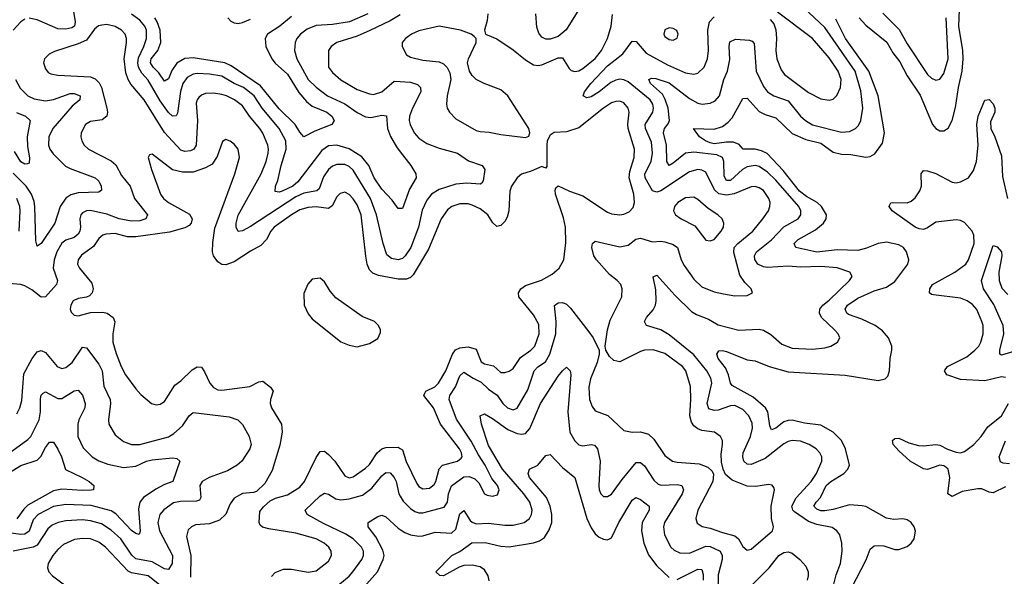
# Model space of a CAD drawing. Header units: inches. Extents: x 1843162 to 1959474, y 907081 to 1016326.
# Tile 579 of 656: x 1928145 to 1932944, y 971868 to 974581. Entities that reach past the tile are written whole.
import ezdxf

# ---------------------------------------------------------------- set-up
doc = ezdxf.new("R2010")
doc.units = ezdxf.units.IN
doc.header["$MEASUREMENT"] = 0
doc.layers.add('B9927', color=7, linetype='Continuous')
doc.layers.add('B9937', color=7, linetype='Continuous')

msp = doc.modelspace()

# ---------------------------------------------------------------- linework, layer by layer
at = {"layer": 'B9927', "color": 5}
for points, elevation in [([(1928405.1, 974630), (1928415.5, 974570), (1928411.5, 974550), (1928399.1, 974540.9), (1928370, 974534.2), (1928330, 974535.8), (1928230, 974579.9), (1928190, 974588.2)], 540), ([(1930000, 973661.3), (1929990, 973661.3), (1929960.9, 973700.9), (1929910, 973755.7), (1929873, 973810), (1929846.3, 973870), (1929812.7, 973912.7), (1929750.8, 973950.8), (1929690, 973969.9), (1929650, 973966.3), (1929617.4, 973942.6), (1929500.1, 973790), (1929476, 973770), (1929424.7, 973744.7), (1929410, 973740.2), (1929390, 973743.6), (1929391.4, 973770), (1929403.5, 973796.5), (1929419.1, 973870), (1929443.4, 973950), (1929442.2, 973990), (1929409.1, 974050), (1929326.3, 974150), (1929287.4, 974210), (1929235.6, 974250), (1929190, 974270), (1929130, 974305.3), (1929070, 974315.6), (1929010, 974318.4), (1928990, 974315.1), (1928961.2, 974298.8), (1928940.3, 974270), (1928929.2, 974230.8), (1928914.2, 974125.8), (1928907.7, 974112.3), (1928890, 974110.8), (1928870, 974129.1), (1928830, 974185.8), (1928770, 974287), (1928739.8, 974319.8), (1928723.6, 974350), (1928720.6, 974370), (1928724.3, 974395.7), (1928750.4, 974450), (1928762.6, 974490), (1928762.4, 974530), (1928754.7, 974550), (1928730, 974579), (1928690, 974607.1)], 540), ([(1929470, 974597), (1929412, 974550), (1929353.3, 974510), (1929340.7, 974490), (1929343.8, 974450), (1929374.3, 974390), (1929390, 974369.5), (1929450, 974315.6), (1929505.4, 974225.4), (1929542.6, 974182.6), (1929570, 974159.5), (1929641.5, 974130), (1929666.5, 974110), (1929677.4, 974090), (1929666, 974070), (1929582.7, 974037.3), (1929530, 974009.7), (1929510, 974033), (1929488.1, 974070), (1929410, 974146.3), (1929319.2, 974259.2), (1929176.1, 974356.1), (1929143.9, 974370), (1928990, 974394.4), (1928950, 974391.4), (1928910, 974368.8), (1928886.6, 974333.4), (1928870, 974293.3), (1928850, 974281.6), (1928822.7, 974322.7), (1928795.2, 974350), (1928782.5, 974370), (1928786.2, 974390), (1928817.2, 974430), (1928833, 974470), (1928829.1, 974530), (1928814.9, 974570), (1928802.8, 974590)], 520), ([(1929841.7, 974610), (1929752.4, 974570), (1929670, 974556.9), (1929590, 974552.5), (1929545.9, 974534.1), (1929513, 974510), (1929496.3, 974490), (1929487, 974470), (1929484.6, 974430), (1929495.3, 974390), (1929551.2, 974290), (1929590, 974251.3), (1929645.3, 974210), (1929730.3, 974170.3), (1929789.1, 974129.1), (1929830, 974108.3), (1929856.1, 974103.9), (1929910, 974115.9), (1929932.1, 974112.1), (1929937.8, 974050), (1929951.7, 974011.6), (1929981.4, 973961.4), (1930000, 973937)], 540), ([(1930000, 974604.6), (1929950, 974575.5), (1929851.8, 974528.2), (1929790, 974501.3), (1929690.6, 974469.4), (1929662.4, 974450), (1929650.2, 974430), (1929650.2, 974350), (1929670, 974323.6), (1929710, 974288.6), (1929790, 974240.5), (1929850, 974218.8), (1929870, 974216.8), (1929910, 974228.9), (1929970, 974282.1), (1930000, 974279.8)], 560), ([(1930000, 973413.3), (1929990, 973409.9), (1929956.9, 973416.9), (1929934.6, 973434.6), (1929916.6, 973490), (1929884.1, 973630), (1929854.7, 973710), (1929770, 973847.9), (1929750, 973865.4), (1929730, 973874.4), (1929690, 973875.4), (1929670, 973866.7), (1929650.1, 973850), (1929625.5, 973814.5), (1929603.7, 973756.3), (1929593.4, 973746.6), (1929530, 973734.9), (1929490, 973717.8), (1929270, 973573), (1929230, 973551.8), (1929210, 973548.3), (1929199.4, 973570), (1929199.6, 973590), (1929210, 973627.7), (1929320.9, 973830), (1929345.4, 973890), (1929356.1, 973930), (1929358, 973950), (1929353.9, 973970), (1929330, 974027.6), (1929315.7, 974050), (1929265.2, 974110), (1929230, 974161), (1929192.3, 974190), (1929153.1, 974210), (1929130, 974216.4), (1929090, 974223.6), (1929050, 974221.6), (1929030, 974213.8), (1929017.6, 974202.4), (1929008.9, 974190), (1929005.5, 974174.5), (1929012.1, 974090), (1929004.5, 973970), (1928994.1, 973950), (1928977.7, 973942.3), (1928950, 973938), (1928930, 973944.7), (1928850.4, 974030.4), (1928751.3, 974190), (1928686.3, 974266.3), (1928672.6, 974290), (1928662.5, 974322.5), (1928653.4, 974390), (1928665, 974470), (1928664.7, 974490), (1928658, 974510), (1928640.8, 974530), (1928610, 974548.4), (1928570, 974557.2), (1928545, 974555), (1928529.5, 974550.5), (1928510, 974534.8), (1928470, 974481.6), (1928430, 974463.1), (1928314.1, 974425.9), (1928287.6, 974412.4), (1928265.3, 974390), (1928260.3, 974370), (1928270, 974341.6), (1928284.1, 974324.1), (1928296.7, 974316.7), (1928331, 974311), (1928490, 974302.3), (1928512.5, 974292.5), (1928532.4, 974272.4), (1928542.8, 974250), (1928569.1, 974150), (1928572.5, 974130), (1928568.9, 974111.1), (1928547.2, 974092.8), (1928490, 974085), (1928464.7, 974070), (1928443.5, 974030), (1928441.8, 974010), (1928446.7, 973990), (1928458.3, 973970), (1928479.5, 973950), (1928590, 973893.5), (1928613.5, 973873.5), (1928640.8, 973820.8), (1928683.4, 973770), (1928704.6, 973710), (1928768.3, 973630), (1928759.6, 973610), (1928730, 973600.7), (1928690, 973598.3), (1928630, 973611.1), (1928570, 973633.5), (1928490, 973650.4), (1928470, 973649.9), (1928450, 973638.9), (1928442.2, 973630), (1928437, 973610), (1928441.5, 973570), (1928438.5, 973550), (1928430, 973535.4), (1928410, 973518.6), (1928370, 973506.2), (1928350, 973492.5), (1928325.4, 973450), (1928312.6, 973410), (1928308.5, 973370), (1928329.4, 973310), (1928323.5, 973290), (1928270, 973230.7), (1928250, 973229.1), (1928204.5, 973264.5), (1928170, 973284.6), (1928150, 973290.5), (1928090, 973294.6)], 560), ([(1928170, 974583.1), (1928150.1, 974569.9), (1928113.2, 974530)], 540), ([(1929158.9, 974590), (1929173.4, 974573.4), (1929190, 974564.9), (1929210, 974562.6), (1929230, 974566.9), (1929270, 974582.7)], 520), ([(1928124.7, 974290), (1928147.3, 974247.3), (1928184.1, 974210), (1928215.7, 974195.7), (1928270, 974185.4), (1928310, 974192.5), (1928390, 974220.6), (1928410, 974221.5), (1928439.7, 974210), (1928437.8, 974190), (1928400.8, 974159.2), (1928306, 974050), (1928286.3, 974010), (1928285.5, 973970), (1928292.2, 973950), (1928307.8, 973927.8), (1928367.7, 973867.7), (1928390, 973855.4), (1928511.7, 973810), (1928530, 973794), (1928542.4, 973770), (1928543.7, 973750), (1928530, 973740.9), (1928430, 973737.6), (1928393.4, 973726.6), (1928369.1, 973710.9), (1928342.5, 973670), (1928316.6, 973590), (1928250, 973489.8), (1928230, 973477), (1928223.2, 973503.2), (1928219.1, 973670), (1928215.3, 973695.3), (1928201.8, 973730), (1928175.4, 973770), (1928113.2, 973833.2)], 540), ([(1928128.6, 974128.6), (1928172.2, 974110), (1928195.5, 974090), (1928180.4, 974010), (1928182.9, 973962.9), (1928193, 973907), (1928190, 973881.2), (1928182, 973878), (1928170, 973877.4), (1928150, 973888), (1928118.9, 973938.9)], 520), ([(1930000, 973316.7), (1929990, 973316.9), (1929893.4, 973333.4), (1929865.7, 973345.7), (1929850, 973362.3), (1929838.8, 973390), (1929831.5, 973428.5), (1929809.5, 973630), (1929790, 973678.4), (1929770, 973708.2), (1929750, 973729), (1929730, 973739.8), (1929706.2, 973733.8), (1929690, 973716.8), (1929667, 973673), (1929650, 973660.9), (1929590, 973668.7), (1929550, 973666.4), (1929510, 973653.7), (1929470, 973630.3), (1929385.5, 973570), (1929368.7, 973550), (1929346.9, 973510), (1929320.2, 973479.8), (1929270, 973453.2), (1929190, 973401.6), (1929150, 973386.6), (1929130, 973388.4), (1929110, 973400.5), (1929089.6, 973429.6), (1929084.3, 973450), (1929085.3, 973494.7), (1929095.4, 973564.6), (1929192.8, 973830), (1929215.3, 973910), (1929209.7, 973950), (1929190, 973974.3), (1929170, 973989.7), (1929150, 973997.6), (1929133.5, 973986.5), (1929106.4, 973913.6), (1929082.7, 973877.3), (1929050, 973858.4), (1928990, 973837.5), (1928937.5, 973837.5), (1928889.8, 973849.8), (1928790, 973926), (1928776.9, 973923.1), (1928770.8, 973910), (1928787.6, 973850), (1928831.3, 973730), (1928845.8, 973710), (1928870, 973690.2), (1928972.9, 973632.9), (1928984.9, 973610), (1928980.8, 973590), (1928970, 973578.5), (1928950, 973566.1), (1928874.8, 973545.2), (1928710, 973522.7), (1928670, 973523.4), (1928610, 973538.3), (1928564.4, 973535.6), (1928549.6, 973530.4), (1928530, 973514), (1928504.4, 973475.6), (1928446.6, 973433.4), (1928430.2, 973410), (1928426.7, 973390), (1928436.5, 973370), (1928496.6, 973296.6), (1928503.2, 973270), (1928497.5, 973250), (1928484.3, 973235.7), (1928470, 973228.7), (1928430, 973221.4), (1928404.4, 973210), (1928393.6, 973190), (1928390.3, 973170), (1928395.1, 973155.1), (1928410, 973140.3), (1928430, 973137.7), (1928490, 973153.4), (1928550, 973155.4), (1928570.4, 973150), (1928600.3, 973130), (1928607.8, 973107.7), (1928599, 973050), (1928598.7, 973010), (1928614.2, 972954.2), (1928639.4, 972890), (1928660.7, 972850), (1928710, 972781.7), (1928734.4, 972754.4), (1928787.7, 972710), (1928810, 972703.7), (1928830, 972706.7), (1928850, 972720.4), (1928900.7, 972799.3), (1928930, 972820.8), (1928985.2, 972874.8), (1929010, 972888.3), (1929030, 972887.7), (1929045.5, 972865.5), (1929070.9, 972810), (1929088.8, 972788.8), (1929110, 972777), (1929130, 972775), (1929266.5, 972793.5), (1929310, 972815.7), (1929330, 972819), (1929366.5, 972790), (1929380.7, 972770), (1929366.4, 972730), (1929365.1, 972710), (1929372.4, 972690), (1929421.1, 972610), (1929424.6, 972570), (1929412.5, 972507.6), (1929375.4, 972384.6), (1929340, 972320), (1929298.4, 972281.6), (1929283.6, 972276.4), (1929230, 972272.4), (1929190, 972249.7), (1929170, 972220.7), (1929148.7, 972171.3), (1929117.8, 972142.2), (1929070, 972123.6), (1929001.2, 972118.8), (1928981.3, 972110), (1928965.4, 972094.6), (1928957.8, 972062.2), (1928978.3, 971970), (1928976.8, 971863.2)], 580), ([(1928142.4, 973550), (1928147.4, 973650), (1928144.9, 973670), (1928129.9, 973710)], 560), ([(1928130, 972659.6), (1928145.6, 972690), (1928155, 972725), (1928165.1, 972854.9), (1928205, 972930), (1928230, 972962.3), (1928250, 972969.4), (1928270, 972959), (1928327.8, 972890), (1928350, 972880.5), (1928370, 972885.7), (1928400.6, 972910), (1928450, 972984.4), (1928470, 972982), (1928530, 972901.3), (1928546, 972870), (1928554.5, 972794.5), (1928585, 972730), (1928587.9, 972710), (1928577.1, 972630), (1928578.6, 972610), (1928610, 972558), (1928650, 972525.4), (1928690, 972510.2), (1928730, 972510.1), (1928870, 972547.3), (1928896.1, 972563.9), (1928938.1, 972601.9), (1928970, 972650.2), (1928990, 972667), (1929166, 972646), (1929208.2, 972630), (1929230, 972608.4), (1929262.8, 972550), (1929272.4, 972510), (1929266.5, 972490), (1929227.8, 972430), (1929204.6, 972410), (1929157.5, 972382.6), (1929068.4, 972350), (1929033.4, 972330), (1929022, 972310), (1929028, 972252), (1929020.3, 972239.8), (1929005.9, 972234.1), (1928928, 972232), (1928894.3, 972225.7), (1928847.7, 972192.3), (1928827.1, 972170), (1928817.8, 972130), (1928825.8, 972090), (1928889.1, 971970), (1928888.1, 971930), (1928870, 971901.2), (1928850, 971904.9), (1928790, 971939.2), (1928710, 971953.2), (1928691.5, 971971.5), (1928637.4, 972050), (1928590, 972092.8), (1928543.6, 972123.6), (1928490, 972138.7), (1928450, 972142.8), (1928370, 972138.7), (1928331.7, 972130), (1928303.4, 972116.6), (1928281.1, 972098.9), (1928230, 972020.4), (1928210, 972009.5), (1928112, 971990)], 560), ([(1928070, 972451.8), (1928184.7, 972535.3), (1928198.6, 972550), (1928239.9, 972630), (1928246.2, 972670), (1928246.5, 972733.5), (1928250, 972750.3), (1928259.4, 972760.6), (1928270, 972767.2), (1928330, 972735.1), (1928350, 972734.4), (1928410, 972772.7), (1928430, 972775.8), (1928450, 972750.4), (1928463.2, 972710), (1928462.5, 972690), (1928432.9, 972630), (1928427.7, 972610), (1928428.3, 972550), (1928453.5, 972493.5), (1928497.3, 972450), (1928530, 972431.6), (1928574.4, 972414.4), (1928650, 972398.5), (1928710, 972404.9), (1928763.1, 972430), (1928790, 972436.4), (1928890, 972446.3), (1928910, 972442.7), (1928924.6, 972430), (1928890.5, 972329.5), (1928850, 972315.6), (1928807.6, 972292.4), (1928748.3, 972251.7), (1928729.6, 972230), (1928722.9, 972197.1), (1928732.1, 972087.9), (1928727.5, 972072.5), (1928710, 972076.8), (1928690, 972091.2), (1928612.7, 972172.7), (1928590, 972187.4), (1928493.2, 972213.2), (1928370, 972217.6), (1928310, 972207.9), (1928233.9, 972170), (1928210, 972142.9), (1928191.1, 972088.9), (1928170, 972072.9), (1928150, 972071.3), (1928078.2, 972081.8)], 540), ([(1928030, 972334.5), (1928150, 972408.1), (1928230, 972434), (1928248, 972452), (1928270, 972495.6), (1928290, 972521.7), (1928310, 972521.3), (1928330, 972487.9), (1928348.3, 972450), (1928367.9, 972387.9), (1928448.9, 972350), (1928482.8, 972330), (1928505.7, 972310), (1928504, 972290), (1928492.3, 972287.7), (1928450, 972285.9), (1928350, 972292.6), (1928310, 972285), (1928184.9, 972215.1), (1928164.7, 972195.3), (1928130, 972147.5)], 520), ([(1929372, 971868), (1929390, 971887.4), (1929430, 971903.2), (1929470, 971903.6), (1929550, 971887.7), (1929590, 971894.6), (1929650, 971942), (1929664.4, 971970), (1929662.7, 971990), (1929650.8, 972010), (1929628.2, 972030), (1929590, 972051.1), (1929490, 972078.3), (1929359, 972099), (1929328.2, 972108.2), (1929317.4, 972117.4), (1929311.8, 972130), (1929315.8, 972184.2), (1929333.2, 972206.8), (1929364.8, 972235.2), (1929391.8, 972248.2), (1929450, 972264.6), (1929510, 972303), (1929532.7, 972330), (1929590, 972447.2), (1929610, 972476.2), (1929630, 972477.8), (1929650, 972462.6), (1929681, 972430), (1929730, 972357.8), (1929750, 972348.6), (1929770, 972353.4), (1929830, 972394.4), (1929850, 972413.5), (1929887.7, 972470), (1929910, 972490.1), (1929930, 972496.1), (1929990, 972498), (1930000, 972490.9)], 580), ([(1929650, 971785.5), (1929750, 971869), (1929769.3, 971890), (1929813.1, 971950), (1929820.8, 971970), (1929820.2, 971990), (1929810.5, 972010), (1929770, 972050.4), (1929733.7, 972073.7), (1929625.2, 972125.2), (1929545.6, 972170), (1929536.4, 972190), (1929610, 972260.2), (1929630, 972274), (1929650, 972268.1), (1929686.3, 972246.3), (1929710, 972241.2), (1929750, 972245.2), (1929815.7, 972264.3), (1929861.9, 972298.1), (1929910, 972358.4), (1929930, 972373.5), (1929950, 972371.8), (1929970.6, 972350), (1929979.9, 972330), (1929993.4, 972270), (1930000, 972258.3)], 560), ([(1930000, 971756.8), (1929962.7, 971737.3), (1929915.8, 971684.2), (1929810, 971635.5), (1929728.6, 971608.6), (1929712, 971612), (1929709.8, 971629.8), (1929715.6, 971690), (1929720.3, 971710), (1929731.9, 971730), (1929810, 971803), (1929888.1, 971890), (1929917.1, 971950), (1929920.7, 971970), (1929915.5, 971995.5), (1929880.1, 972060.1), (1929844, 972110), (1929842.9, 972130), (1929890, 972159.1), (1929910, 972166.7), (1929930, 972158.6), (1929990, 972103.5), (1930000, 972096.6)], 540), ([(1928873.8, 971790), (1928770, 971869.9), (1928690, 971884.8), (1928672.8, 971892.8), (1928562.9, 972010), (1928530, 972034.7), (1928490, 972051), (1928450, 972052.6), (1928411.8, 972048.2), (1928357.4, 972022.6), (1928330, 971999.3), (1928305.6, 971970), (1928284, 971930), (1928280.8, 971910), (1928286.7, 971890), (1928303.9, 971870), (1928410, 971790.8)], 580)]:
    msp.add_lwpolyline(points, dxfattribs=dict(at, elevation=elevation))
at = {"layer": 'B9927', "color": 5, "elevation": 620}
msp.add_lwpolyline([(1929610, 973322), (1929570, 973316), (1929548.5, 973291.5), (1929530, 973246), (1929530.5, 973190), (1929550, 973146.8), (1929570, 973122.8), (1929710, 973010.7), (1929750, 972994), (1929790, 972987.3), (1929850, 973002.8), (1929890, 973027.7), (1929903.2, 973056.8), (1929903.7, 973070), (1929894, 973090), (1929874.5, 973110), (1929814.6, 973134.6), (1929684.9, 973224.9), (1929657.8, 973257.8), (1929630, 973303.7)], close=True, dxfattribs=at)
at = {"layer": 'B9937', "color": 5}
for points, elevation in [([(1932114, 971830), (1932124, 971876), (1932146, 971930), (1932154.2, 971990), (1932152, 972030), (1932142.4, 972070), (1932128.5, 972090), (1932105.4, 972105.4), (1932030, 972120.1), (1931990, 972135.8), (1931921.8, 972181.8), (1931913.9, 972190), (1931909, 972210), (1931930.4, 972250), (1932003, 972330), (1932028.6, 972370), (1932054.2, 972430), (1932054.2, 972450), (1932044.5, 972470), (1932027.1, 972490), (1931993.3, 972510), (1931950, 972526.8), (1931910, 972530.5), (1931890, 972525.9), (1931870, 972514.4), (1931777.9, 972442.1), (1931710, 972413.6), (1931690, 972414), (1931674.6, 972430), (1931668.9, 972450), (1931670.7, 972470.7), (1931706.6, 972550), (1931717.3, 972590), (1931715.1, 972615.1), (1931699.2, 972650), (1931670, 972681.7), (1931630, 972699.9), (1931610, 972699), (1931550, 972678.4), (1931530, 972675.8), (1931504.7, 972684.7), (1931495.4, 972710), (1931518.6, 972810), (1931514.3, 972834.3), (1931494.3, 972870), (1931430, 972946.9), (1931310, 973044.3), (1931270, 973069.4), (1931200.5, 973090), (1931190.9, 973110), (1931199.8, 973130), (1931232.5, 973167.5), (1931244.1, 973190), (1931247.5, 973210), (1931245, 973265), (1931232.7, 973327.3), (1931250, 973335.3), (1931338.2, 973238.2), (1931419.4, 973159.4), (1931444, 973144), (1931501.5, 973121.5), (1931550, 973093.5), (1931650, 973067.8), (1931750, 973072.4), (1931770, 973067.8), (1931806.6, 973046.6), (1931860.2, 973000.2), (1931910, 972980.5), (1932010, 972975), (1932070, 972981.6), (1932098, 972990), (1932130.7, 973009.3), (1932142.9, 973030), (1932135.1, 973050), (1932117.2, 973070), (1932052.5, 973130), (1932043.6, 973150), (1932044.5, 973170), (1932059.3, 973190), (1932090, 973214), (1932189.7, 973310), (1932203, 973330), (1932191.6, 973350), (1932130, 973371), (1932050, 973377.3), (1931950, 973375.1), (1931890, 973379.2), (1931790, 973372.9), (1931770, 973375.8), (1931742.2, 973390), (1931728.6, 973411.4), (1931726.9, 973430), (1931735.8, 973450), (1931810, 973508.5), (1931870, 973570.7), (1931938.6, 973610), (1931951.9, 973630), (1931952.3, 973650), (1931942.2, 973670), (1931830, 973798.5), (1931790, 973837.5), (1931750, 973865.7), (1931730, 973870.8), (1931690, 973863.4), (1931668.8, 973851.2), (1931610, 973798), (1931590, 973797), (1931578.1, 973818.1), (1931577, 973890), (1931571, 973910), (1931543, 973923), (1931430, 973935), (1931390, 973930.9), (1931330, 973880.9), (1931310, 973871), (1931299.9, 973890), (1931296.8, 973970), (1931283.1, 974030), (1931287, 974050), (1931306.3, 974073.7), (1931312.2, 974090), (1931305.5, 974150), (1931291.7, 974191.7), (1931277.4, 974217.4), (1931219.8, 974270), (1931211.6, 974290), (1931224.3, 974295.7), (1931245.5, 974294.5), (1931310, 974273.9), (1931410, 974196.4), (1931450, 974173.5), (1931471, 974169), (1931510, 974173.6), (1931534.2, 974185.8), (1931555.7, 974210), (1931577.6, 974290), (1931595.4, 974330), (1931606.4, 974386.4), (1931603.6, 974450), (1931606.9, 974473.1), (1931634.5, 974485.5), (1931701.9, 974481.9), (1931715.9, 974475.9), (1931724.8, 974464.8), (1931735.3, 974330), (1931770, 974255.5), (1931790.2, 974230), (1931820.3, 974210), (1931890, 974186.1), (1931950, 974111.5), (1931975, 974090), (1932010, 974068.8), (1932150, 974032.8), (1932190, 974035.4), (1932219.1, 974050), (1932234, 974066), (1932244.8, 974090), (1932255, 974150), (1932245.6, 974234.4), (1932217.6, 974330), (1932070, 974542.4), (1931890, 974711.4)], 540), ([(1930000, 972258.3), (1930013.8, 972233.8), (1930050, 972198.1), (1930070, 972184.3), (1930090, 972177.8), (1930110, 972177.9), (1930214.2, 972205.8), (1930230, 972228.9), (1930234.9, 972270), (1930250, 972308.8), (1930310, 972352.9), (1930335, 972355), (1930363.3, 972343.3), (1930383.2, 972323.2), (1930410, 972270.4), (1930423.1, 972263.1), (1930450, 972258), (1930474.4, 972265.6), (1930481.8, 972290), (1930473.3, 972310), (1930445.5, 972345.5), (1930414.4, 972410), (1930380.4, 972460.4), (1930346, 972526), (1930273.4, 972633.4), (1930237.5, 972730), (1930240.9, 972750), (1930268.9, 972791.1), (1930290, 972844.6), (1930310, 972863.5), (1930354.4, 972834.4), (1930394.9, 972814.9), (1930430, 972779.6), (1930471.4, 972751.4), (1930500.1, 972710), (1930522.6, 972690), (1930550, 972679), (1930570, 972687), (1930622.3, 972777.7), (1930652.6, 972870), (1930670, 972888.4), (1930706.9, 972913.1), (1930728.3, 972950), (1930758.5, 973050), (1930759.9, 973110), (1930752, 973188), (1930770, 973201.2), (1930790, 973202.6), (1930810, 973194), (1930830, 973174.2), (1930919.3, 973059.3), (1930940.2, 973030), (1930968.9, 972970), (1930969.1, 972950), (1930960.2, 972910), (1930927, 972830), (1930918.7, 972790), (1930922.3, 972730), (1930935.1, 972695.1), (1930950, 972674.9), (1931012.2, 972652.2), (1931090, 972578), (1931130, 972570.2), (1931170, 972571.9), (1931210, 972560.5), (1931236, 972536), (1931290, 972457.6), (1931327, 972430), (1931350, 972424.3), (1931456.1, 972416.1), (1931499.6, 972399.6), (1931520.7, 972380.7), (1931526.3, 972366.3), (1931524, 972330), (1931450.2, 972190), (1931440.7, 972150), (1931446.5, 972126.5), (1931470.9, 972110.9), (1931510, 972103.3), (1931570, 972080.9), (1931630, 972064.8), (1931647.8, 972050), (1931670, 972012.7), (1931690, 971995.5), (1931710, 972000.4), (1931814.7, 972090), (1931818.7, 972110), (1931809.8, 972150), (1931807, 972210), (1931824.7, 972290), (1931821, 972301), (1931812.2, 972312.2), (1931794.7, 972314.8), (1931733.8, 972306.2), (1931690, 972307.6), (1931617.2, 972337.2), (1931584.8, 972364.8), (1931573.2, 972390), (1931565.1, 972425.1), (1931564.2, 972464.2), (1931570.7, 972510.7), (1931569.8, 972530), (1931561.1, 972550), (1931532.3, 972570), (1931470, 972579.3), (1931450, 972586.9), (1931430, 972602.2), (1931419.3, 972619.3), (1931411.9, 972650), (1931416.7, 972730), (1931413.9, 972793.9), (1931391.1, 972870), (1931375.8, 972890), (1931290, 972954.6), (1931231.8, 972971.8), (1931190.1, 972969.9), (1931170, 972964), (1931070, 972914.2), (1931040.2, 972920.2), (1931020, 972940), (1931002, 972970), (1930998.9, 972990), (1931010.6, 973070), (1931023.7, 973116.3), (1931079.8, 973230), (1931082.2, 973270), (1931074.4, 973290), (1931057.6, 973310), (1931019.8, 973339.8), (1930956.8, 973410), (1930943.8, 973430), (1930934, 973470), (1930937.4, 973490), (1930950, 973500.9), (1931070, 973474.6), (1931110, 973482), (1931148.2, 973511.8), (1931170, 973516.8), (1931230, 973498.1), (1931270, 973501.5), (1931290, 973498.1), (1931330, 973484.6), (1931351, 973471), (1931368.4, 973410), (1931382.9, 973382.9), (1931430, 973316.9), (1931470, 973279.7), (1931530, 973254), (1931574.7, 973245.2), (1931630, 973234.9), (1931690, 973237), (1931716, 973250), (1931709.6, 973270), (1931680.2, 973300.2), (1931655.5, 973335.5), (1931626, 973446), (1931628.2, 973470), (1931645.9, 973490), (1931718.4, 973550), (1931767.8, 973610), (1931794.2, 973650), (1931801.5, 973670), (1931802.2, 973690), (1931796.3, 973710), (1931770, 973747.9), (1931750, 973761.3), (1931730, 973767.8), (1931710, 973766.5), (1931627.6, 973732.4), (1931590, 973726.5), (1931552.4, 973732.4), (1931532.3, 973752.3), (1931490, 973837.3), (1931470, 973847.9), (1931450.4, 973850.4), (1931410, 973839.6), (1931270, 973747.3), (1931250, 973739.9), (1931230, 973747.2), (1931192.9, 973810), (1931192.7, 973830), (1931223.3, 973890), (1931229.5, 973930), (1931224.3, 973984.3), (1931195.2, 974050), (1931193.1, 974070), (1931231.4, 974130), (1931233.9, 974150), (1931230.3, 974170), (1931218.4, 974190), (1931110, 974277.4), (1931090, 974287.2), (1931070, 974290.6), (1931050, 974286.5), (1931025.9, 974274.1), (1930970, 974229.9), (1930930, 974204.9), (1930910, 974199.8), (1930891.5, 974210), (1930898.4, 974230), (1930928.1, 974270), (1931010, 974356.6), (1931084.7, 974415.3), (1931130, 974475.6), (1931150, 974475.2), (1931198.4, 974418.4), (1931301.7, 974361.7), (1931390, 974321.8), (1931430, 974316.1), (1931450, 974321.1), (1931481.1, 974350), (1931497.2, 974390), (1931501.9, 974430), (1931498.6, 974530), (1931507.3, 974570), (1931530, 974595.3)], 560), ([(1930426.3, 974610), (1930423.2, 974576.8), (1930410.5, 974530.5), (1930416, 974510), (1930470, 974488.4), (1930550, 974434.6), (1930610, 974384.9), (1930650, 974361.5), (1930670, 974357.4), (1930690, 974360.9), (1930770, 974394.4), (1930790, 974394.4), (1930822.5, 974342.5), (1930833.1, 974333.1), (1930850, 974328.8), (1930870, 974331.6), (1930890, 974342.6), (1930950, 974392.6), (1930980.2, 974430), (1931009.7, 974489.7), (1931027.7, 974550), (1931033.9, 974606.1)], 580), ([(1930870.9, 974630), (1930808.7, 974531.3), (1930770, 974499.8), (1930730, 974485.4), (1930710, 974486.6), (1930690, 974496), (1930675.7, 974515.7), (1930665.2, 974545.2), (1930660.9, 974610)], 580), ([(1931802.2, 974582.2), (1931821, 974561), (1931831.3, 974531.3), (1931834.2, 974490), (1931830.1, 974430), (1931835.9, 974390), (1931855.9, 974335.9), (1931873.2, 974313.2), (1931990, 974226.8), (1932050, 974195.2), (1932090, 974188.2), (1932110, 974193.8), (1932128.6, 974211.4), (1932146.5, 974250), (1932149.3, 974290), (1932134.2, 974330), (1932090, 974395.4), (1932010, 974489.9), (1931838, 974618)], 560), ([(1932236.8, 974590), (1932270, 974554.8), (1932370.9, 974470.9), (1932400.2, 974420.2), (1932435, 974375), (1932470, 974307.6), (1932533.4, 974213.4), (1932594.2, 974070), (1932610, 974050.2), (1932630, 974038.8), (1932650, 974038.6), (1932670, 974052.7), (1932690, 974088.9), (1932706.7, 974153.3), (1932720.9, 974250), (1932738.2, 974330), (1932744, 974390), (1932742, 974430), (1932722.2, 974550), (1932725.6, 974630)], 520), ([(1932352.9, 974612.9), (1932432.4, 974532.4), (1932470, 974463.9), (1932570, 974314), (1932590, 974296.2), (1932610, 974285.8), (1932630, 974290.3), (1932650, 974318.7), (1932670.8, 974390), (1932660.9, 974590)], 540), ([(1932198.8, 971810), (1932271.3, 971948.7), (1932290, 971999.7), (1932310, 972016.1), (1932330, 972019.1), (1932356.2, 972016.2), (1932410, 971998.8), (1932430, 971998.2), (1932470, 972014), (1932490.4, 972029.6), (1932505.5, 972050), (1932511.2, 972088.8), (1932504.2, 972110), (1932490, 972130.8), (1932470, 972143.7), (1932450, 972148), (1932405, 972145), (1932370, 972150.8), (1932270, 972207.6), (1932251.9, 972211.9), (1932190, 972216.3), (1932110, 972193.9), (1932070, 972187.9), (1932050, 972187.7), (1932030, 972194.6), (1932016.5, 972210), (1932026.9, 972230), (1932048.2, 972251.8), (1932076.4, 972310), (1932098.1, 972330), (1932161.6, 972370), (1932181.5, 972390), (1932189.3, 972410), (1932170.9, 972490), (1932151.2, 972530), (1932109.9, 972570), (1932050, 972604.5), (1931970, 972615), (1931910, 972628.8), (1931890, 972627.9), (1931870, 972620.4), (1931830, 972589.9), (1931810, 972582.4), (1931801.1, 972601.1), (1931791.2, 972670), (1931780.1, 972690), (1931720.6, 972740.6), (1931617.9, 972797.9), (1931609, 972809), (1931599.6, 972850), (1931584.5, 972884.5), (1931549.8, 972930), (1931542.6, 972950), (1931553.1, 972966.9), (1931570, 972968.9), (1931590, 972964.5), (1931690, 972923.8), (1931730, 972917.7), (1931798.4, 972890), (1931890, 972864.6), (1932168.6, 972848.6), (1932330, 972822.2), (1932363.7, 972830), (1932375.7, 972844.3), (1932384.2, 972870), (1932387.2, 972930), (1932396.5, 972970), (1932395.8, 972990), (1932379.8, 973030), (1932350, 973064.5), (1932314.8, 973090), (1932250, 973121.1), (1932184.9, 973144.9), (1932177.3, 973150), (1932168.6, 973170), (1932179.9, 973190), (1932230, 973223.4), (1932310, 973259.2), (1932370, 973277.8), (1932410, 973305.3), (1932474.3, 973390), (1932478.7, 973410), (1932467.5, 973450), (1932452.3, 973470), (1932430, 973483), (1932370, 973497.2), (1932330, 973490.8), (1932273, 973467), (1932230, 973456.3), (1932130, 973459.6), (1932030, 973448.1), (1931928, 973470), (1931919.8, 973490), (1931939.2, 973510), (1932023.8, 973556.2), (1932063.6, 973590), (1932075.7, 973610), (1932077.9, 973630), (1932053.2, 973670), (1932032.5, 973690), (1931979.7, 973719.7), (1931945.7, 973745.7), (1931866.7, 973846.7), (1931788.5, 973928.5), (1931761.4, 973941.4), (1931730, 973949.2), (1931670.5, 973950.5), (1931652.3, 973972.3), (1931623.5, 973983.5), (1931590, 973984.8), (1931530, 973976.6), (1931510, 973980.9), (1931487, 973990), (1931459.2, 974010), (1931429.7, 974050.3), (1931530, 974046.6), (1931570, 974059.8), (1931598.9, 974081.1), (1931617.6, 974102.4), (1931670, 974197.1), (1931690, 974198.3), (1931750, 974133.9), (1931778.2, 974118.2), (1931830, 974103.2), (1931910, 974026.8), (1931976.5, 973996.5), (1932050, 973979.5), (1932110, 973935), (1932150, 973924.8), (1932195.8, 973924.2), (1932270, 973911.3), (1932290, 973913.6), (1932313.6, 973926.4), (1932350, 973978.9), (1932360.9, 974030), (1932329.6, 974210), (1932283.8, 974330), (1932170, 974490), (1932123.4, 974583.4)], 520), ([(1930000, 974279.8), (1930050, 974275.8), (1930084.4, 974264.4), (1930098.4, 974250), (1930099.2, 974230), (1930059.6, 974150), (1930045.5, 974110), (1930043.7, 974090), (1930048.1, 974070), (1930067.2, 974030), (1930090, 974003.5), (1930130, 973977.1), (1930190, 973954.3), (1930279.5, 973930), (1930333.1, 973893.1), (1930399.1, 973870), (1930411.4, 973850), (1930403.8, 973796.2), (1930396.6, 973783.4), (1930390, 973779.2), (1930323.7, 973783.7), (1930270, 973778.8), (1930190, 973754.1), (1930152.6, 973730), (1930130, 973702), (1930106.8, 973653.2), (1930088.4, 973570), (1930051, 973470), (1930024.1, 973430), (1930010, 973416.7), (1930000, 973413.3)], 560), ([(1930000, 972490.9), (1930010, 972483.9), (1930028, 972428), (1930079.9, 972319.9), (1930090, 972305.4), (1930110, 972294.4), (1930141.7, 972298.3), (1930164.5, 972315.5), (1930173, 972330), (1930188.6, 972391.4), (1930204.8, 972410), (1930278.9, 972430), (1930296.3, 972443.7), (1930300.7, 972450), (1930297.6, 972470), (1930288, 972490), (1930196, 972610), (1930161.5, 972690), (1930115.3, 972750), (1930119.7, 972760.3), (1930124.7, 972770), (1930168.1, 972791.9), (1930186.4, 972810), (1930221.4, 972870), (1930253.7, 972950), (1930268.7, 972971.3), (1930290, 972982.4), (1930330, 972986.3), (1930370, 972975), (1930393.6, 972913.6), (1930410, 972904.3), (1930453.5, 972893.5), (1930490, 972861.6), (1930510, 972861.1), (1930530, 972867.2), (1930550, 972880.2), (1930585.7, 972934.3), (1930636.2, 972970), (1930655.8, 972990), (1930677.3, 973050), (1930674.9, 973094.9), (1930650, 973142.9), (1930578, 973230), (1930575.7, 973250), (1930586.8, 973270), (1930610, 973285.4), (1930688.1, 973311.9), (1930739.7, 973340.3), (1930774.3, 973370), (1930796.9, 973410), (1930806.6, 973493.4), (1930804.4, 973570), (1930795.6, 973615.6), (1930756.9, 973730), (1930754.5, 973750), (1930758.6, 973761.4), (1930770, 973770.8), (1930824.7, 973744.7), (1930890, 973723), (1931010, 973643.2), (1931030, 973634.2), (1931070, 973629.3), (1931090, 973633.4), (1931115.1, 973644.9), (1931135.2, 973664.8), (1931141.6, 973690), (1931138.6, 973730), (1931115.8, 973810), (1931119.3, 973840.7), (1931140.2, 973910), (1931141.5, 973950), (1931110.4, 974050), (1931108.4, 974071.6), (1931114.9, 974130), (1931111.4, 974150), (1931090, 974175), (1931070, 974183.2), (1931050, 974182.9), (1931030, 974175.4), (1930990, 974149.2), (1930870, 974054.5), (1930810, 974033.6), (1930749.6, 974030.4), (1930730, 974018), (1930715.8, 973990), (1930713.4, 973970), (1930714.8, 973865.2), (1930710, 973858), (1930690, 973865.2), (1930638, 973842), (1930590, 973828.5), (1930569.2, 973810), (1930542.6, 973770), (1930534.4, 973745.6), (1930528.3, 973650), (1930521.3, 973618.7), (1930510, 973597.6), (1930490, 973578.5), (1930470, 973572.9), (1930450.5, 973590.5), (1930426.6, 973630), (1930390, 973658.4), (1930350, 973677.7), (1930330, 973683.4), (1930290, 973683), (1930251.8, 973670), (1930230, 973654.4), (1930198.4, 973610), (1930137.6, 973462.4), (1930062.5, 973337.5), (1930050, 973324.2), (1930030, 973316.1), (1930000, 973316.7)], 580), ([(1932950, 972837.8), (1932930, 972840.2), (1932850, 972820.7), (1932730, 972827.7), (1932663.5, 972850), (1932652, 972870), (1932668, 972890), (1932761.8, 972938.2), (1932801.3, 972970), (1932819.9, 972990), (1932830.5, 973010), (1932841, 973050), (1932841, 973090), (1932835.2, 973110), (1932810, 973168.7), (1932790, 973192.2), (1932763.1, 973210), (1932730, 973223.9), (1932599.2, 973239.2), (1932590, 973240.8), (1932580.3, 973250), (1932581.9, 973270), (1932594.8, 973290), (1932703.7, 973350), (1932756, 973390), (1932770, 973411.3), (1932797.3, 973490), (1932796.3, 973530), (1932788.1, 973550), (1932750, 973592.7), (1932730, 973602.5), (1932710, 973605.3), (1932610, 973594.7), (1932570, 973566.7), (1932550, 973559), (1932530, 973562.3), (1932509.9, 973570), (1932398, 973650), (1932383.6, 973670), (1932384.7, 973675.3), (1932391.9, 973688.1), (1932398, 973690), (1932470, 973688.4), (1932490, 973695.8), (1932510, 973713.4), (1932533, 973747), (1932540.8, 973770), (1932539.3, 973830), (1932550, 973845.7), (1932570, 973844.6), (1932610, 973831.4), (1932690, 973788.4), (1932710, 973785.6), (1932730, 973790.1), (1932769.5, 973810.5), (1932793.9, 973846.1), (1932809.5, 973890.5), (1932817.1, 973970), (1932809.6, 974069.6), (1932817.3, 974110), (1932850, 974188.5), (1932870, 974192.3), (1932890, 974171), (1932897.5, 974150), (1932897.9, 974130), (1932876.7, 974083.3), (1932878.2, 974050), (1932897.9, 974010), (1932930, 973918), (1932936.1, 973816.1), (1932960.2, 973710)], 480), ([(1930000, 973937), (1930051.1, 973870), (1930075.8, 973830), (1930077.6, 973810), (1930045.5, 973754.5), (1930010, 973661.3), (1930000, 973661.3)], 540), ([(1932990, 972963.1), (1932930, 972945.6), (1932922.4, 972950), (1932922.2, 972970), (1932942.5, 973050), (1932939, 973090), (1932893.1, 973193.1), (1932842.5, 973270), (1932833.8, 973310), (1932890, 973480.7), (1932910, 973474), (1932930.2, 973450), (1932933, 973430), (1932918, 973350), (1932919.9, 973310), (1932932.8, 973272.8), (1932961.4, 973241.4)], 460), ([(1930000, 972096.6), (1930021.6, 972081.6), (1930050, 972069.5), (1930090, 972063.6), (1930110, 972065.3), (1930170, 972083), (1930250, 972077.9), (1930270, 972097.4), (1930290, 972172.2), (1930310, 972188.9), (1930340.6, 972140.6), (1930350, 972131.3), (1930370, 972123.3), (1930430, 972127.8), (1930510, 972117.8), (1930550, 972117.5), (1930603, 972130), (1930629.9, 972150.1), (1930639.2, 972170), (1930642.1, 972190), (1930631.9, 972230), (1930602.8, 972270), (1930498.8, 972390), (1930430, 972505.5), (1930395, 972610), (1930389.8, 972650.2), (1930410, 972660.2), (1930450, 972637.9), (1930524, 972584), (1930570, 972564.5), (1930590, 972560.1), (1930610, 972564), (1930631.5, 972588.5), (1930682.9, 972710), (1930770, 972843.6), (1930790, 972870.2), (1930810, 972886.7), (1930828.4, 972870), (1930830.7, 972850.7), (1930816.3, 972670), (1930826.8, 972570), (1930850, 972528), (1930870, 972509.2), (1930890, 972504.3), (1930930, 972510.2), (1930946.8, 972506.8), (1930961.1, 972490), (1930975, 972430), (1930967.4, 972310), (1930969, 972289), (1930977.4, 972270), (1930990, 972256.5), (1931010, 972256.9), (1931030, 972268), (1931080.7, 972339.3), (1931150, 972422.3), (1931170, 972422.5), (1931190, 972405.9), (1931236.1, 972336.1), (1931257.2, 972317.2), (1931271.7, 972311.7), (1931350, 972314.8), (1931372, 972310), (1931381, 972290), (1931373.8, 972270), (1931288.3, 972130), (1931282.6, 972110), (1931287, 972070), (1931319.3, 972010), (1931335.3, 971995.3), (1931363.3, 971983.3), (1931410, 971980.7), (1931490, 972014.5), (1931510, 972013.3), (1931558.6, 971990), (1931569.1, 971970), (1931568.8, 971950), (1931550, 971876), (1931547.3, 971790)], 540), ([(1932950, 972304.6), (1932890, 972275.2), (1932870, 972277.5), (1932835.2, 972295.2), (1932815, 972295), (1932738.9, 972281.1), (1932690, 972257), (1932669.5, 972269.5), (1932678.2, 972350), (1932670.3, 972390), (1932660, 972400), (1932650, 972407.3), (1932630, 972409.1), (1932570, 972389.1), (1932550, 972392.5), (1932485.1, 972430), (1932430, 972479.3), (1932403, 972510), (1932398.7, 972530), (1932410, 972540.3), (1932430, 972540.8), (1932478.3, 972518.3), (1932525.4, 972505.4), (1932550, 972503.6), (1932611, 972511), (1932630, 972507), (1932667.4, 972487.4), (1932710, 972472.6), (1932730, 972470.5), (1932750, 972476.3), (1932795.4, 972510), (1932831.4, 972550), (1932863.5, 972596.5), (1932931.2, 972650), (1932965, 972710)], 480), ([(1932970, 972416.9), (1932939.5, 972419.5), (1932925.6, 972425.6), (1932919.5, 972450), (1932950, 972528)], 460), ([(1930433.2, 971846.8), (1930427.7, 971870), (1930410, 971900.4), (1930390, 971914.7), (1930350, 971922.2), (1930310, 971921), (1930286.6, 971913.5), (1930210, 971869.9), (1930192.8, 971872.8), (1930172.3, 971890), (1930250.8, 971970), (1930290.6, 971989.4), (1930349.2, 972030.8), (1930413, 972033), (1930490, 972014.5), (1930530, 972012), (1930650, 972030.6), (1930678.9, 972041.1), (1930702.9, 972057.1), (1930726.1, 972093.9), (1930737.9, 972130), (1930738.8, 972170), (1930730.8, 972210), (1930712.3, 972252.3), (1930629.8, 972350), (1930622.6, 972370), (1930629.5, 972390), (1930670, 972410.3), (1930710, 972457.6), (1930730, 972461.3), (1930790, 972397.8), (1930850.1, 972350.1), (1930910, 972149.2), (1930930, 972103.8), (1930950, 972075.8), (1930970, 972059), (1930990, 972048.7), (1931010, 972045.4), (1931030, 972055.5), (1931065.6, 972130), (1931130, 972238.6), (1931148.2, 972251.8), (1931170, 972243.2), (1931212.4, 972210), (1931212.4, 972190), (1931179.2, 972130), (1931175.1, 972090), (1931186.5, 972030), (1931210, 971972.2), (1931250, 971918.8), (1931310, 971861.7)], 520), ([(1931630, 971740.6), (1931798.5, 971910), (1931845.6, 971970), (1931870, 971984.4), (1931890, 971986.7), (1931910, 971981), (1931947, 971950), (1931977.1, 971917.1), (1931988, 971890), (1931988, 971870), (1931982.5, 971850)], 540), ([(1931350, 971852.4), (1931450, 971902.2), (1931470, 971900.8), (1931477, 971877), (1931476.7, 971850)], 520)]:
    msp.add_lwpolyline(points, dxfattribs=dict(at, elevation=elevation))
at = {"layer": 'B9937', "color": 5, "elevation": 580}
for points in [[(1930190, 974549.8), (1930090, 974526.4), (1930054, 974510), (1930024.6, 974490), (1930009, 974470), (1930009.1, 974450), (1930030, 974409), (1930050, 974398.6), (1930110, 974383.8), (1930190, 974375.4), (1930210, 974365.6), (1930228.5, 974348.5), (1930241.5, 974321.5), (1930246.3, 974290), (1930228.3, 974210), (1930224.9, 974170), (1930228.9, 974150), (1930239.5, 974130), (1930270, 974097.4), (1930370, 974041.5), (1930390, 974035.6), (1930433.1, 974033.1), (1930490, 974020.9), (1930610, 974007.2), (1930626.8, 974013.2), (1930631.1, 974030), (1930626, 974050), (1930524.7, 974210), (1930490, 974239.6), (1930408.7, 974270), (1930370, 974289.3), (1930349.6, 974309.6), (1930337.2, 974330), (1930327.3, 974370), (1930332, 974390), (1930369.4, 974470), (1930369.2, 974490), (1930359.6, 974499.6), (1930345.2, 974510), (1930293.2, 974530)], [(1931310, 974540.5), (1931290, 974531.3), (1931284.2, 974510), (1931290, 974499.1), (1931310, 974484), (1931330, 974481.1), (1931350, 974491.3), (1931354.7, 974510), (1931347.8, 974527.8), (1931330, 974538)], [(1931430, 973715.5), (1931390, 973713.2), (1931353.1, 973690), (1931337.3, 973670), (1931331.6, 973650), (1931341.1, 973630), (1931368.4, 973610), (1931435.9, 973575.9), (1931490, 973507), (1931510, 973502.6), (1931530, 973508.9), (1931564.7, 973550), (1931575.3, 973570), (1931577.2, 973590), (1931569.7, 973610), (1931547.6, 973630), (1931500, 973660), (1931450, 973704.8)]]:
    msp.add_lwpolyline(points, close=True, dxfattribs=at)

doc.saveas('drawing.dxf')
